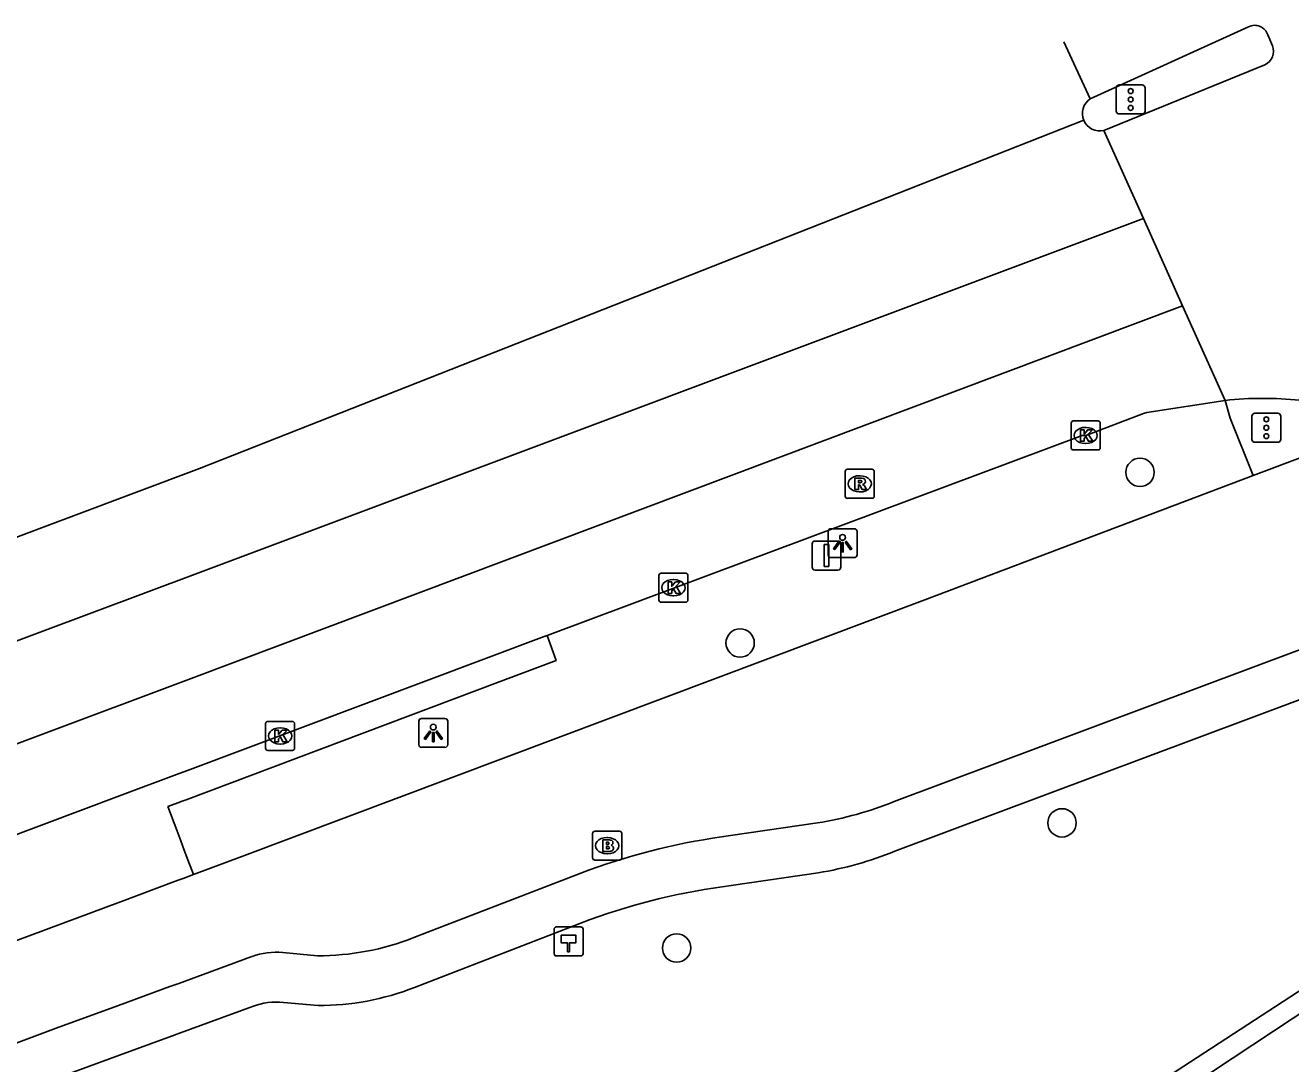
# Model space of a CAD drawing. Extents: x 157692 to 159670, y 381454 to 383289.
# Drawn here: x 157735.99 to 157779.62, y 383058.01 to 383093.82 of the extents above; entities that cross this region are included whole.
import ezdxf

# ---------------------------------------------------------------- set-up
doc = ezdxf.new("R2010")
doc.units = 0
for name, color, linetype in [('IMGEO_Berm_groen', 7, 'Continuous'), ('IMGEO_Berm_open', 7, 'Continuous'), ('IMGEO_Boom', 7, 'Continuous'), ('IMGEO_Brandkraan', 7, 'Continuous'), ('IMGEO_Fietspad_gesloten', 7, 'Continuous'), ('IMGEO_Haag', 7, 'Continuous'), ('IMGEO_Hectometerpaal', 7, 'Continuous'), ('IMGEO_Kolk', 7, 'Continuous'), ('IMGEO_Lichtpunt', 7, 'Continuous'), ('IMGEO_OVBaan_gesloten', 7, 'Continuous'), ('IMGEO_Rijbaan_regionaal_gesloten', 7, 'Continuous'), ('IMGEO_Rioolput', 7, 'Continuous'), ('IMGEO_Verkeersbordpaal', 7, 'Continuous'), ('IMGEO_Verkeerseiland_open', 7, 'Continuous'), ('IMGEO_Verkeersregelinstallatiepaal', 7, 'Continuous'), ('IMGEO_Voetpad_open', 7, 'Continuous')]:
    doc.layers.add(name, color=color, linetype=linetype)

msp = doc.modelspace()

# ---------------------------------------------------------------- linework, layer by layer
at = {"layer": 'IMGEO_Berm_groen'}
msp.add_lwpolyline([(157740.908, 383066.879), (157741.213, 383066.065), (157741.35, 383065.699), (157741.47, 383065.377), (157741.539, 383065.193)], dxfattribs=at)
at = {"layer": 'IMGEO_Berm_open'}
for points in [[(157740.908, 383066.879), (157741.253, 383067.009), (157741.406, 383067.067), (157741.54, 383067.117), (157752.273, 383071.162), (157754.292, 383071.923), (157753.987, 383072.782)], [(157741.791, 383064.536), (157741.539, 383065.193)]]:
    msp.add_lwpolyline(points, dxfattribs=at)
at = {"layer": 'IMGEO_Boom'}
for centre in [(157774.426, 383078.404), (157760.638, 383072.523), (157771.736, 383066.318), (157758.448, 383062.003)]:
    msp.add_circle(centre, 0.489, dxfattribs=at)
at = {"layer": 'IMGEO_Brandkraan'}
for p, q in [((157755.554, 383065.106), (157755.554, 383065.958)), ((157755.629, 383066.032), (157756.481, 383066.032)), ((157756.042, 383065.812), (157756.067, 383065.812)), ((157756.555, 383065.958), (157756.555, 383065.106)), ((157756.065, 383065.252), (157756.04, 383065.252)), ((157756.481, 383065.032), (157755.629, 383065.032))]:
    msp.add_line(p, q, dxfattribs=at)
for points in [[(157755.554, 383065.106), (157755.554, 383065.958)], [(157755.629, 383066.032), (157756.481, 383066.032)], [(157755.902, 383065.732), (157755.902, 383065.332), (157756.115, 383065.332)], [(157756.133, 383065.732), (157755.902, 383065.732)], [(157756.081, 383065.651), (157756.027, 383065.651), (157756.027, 383065.575)], [(157756.555, 383065.958), (157756.555, 383065.106)], [(157756.027, 383065.575), (157756.08, 383065.575)], [(157756.089, 383065.499), (157756.027, 383065.499), (157756.027, 383065.418)], [(157756.027, 383065.418), (157756.089, 383065.418)], [(157756.481, 383065.032), (157755.629, 383065.032)]]:
    msp.add_lwpolyline(points, dxfattribs=at)
for centre, radius, start, end in [((157755.631, 383065.956), 0.0765, 91.552, 178.448), ((157755.631, 383065.956), 0.0765, 91.552, 178.448), ((157756.082, 383065.613), 0.0379, 267.8285, 90.9355), ((157756.137, 383065.587), 0.145, 59.4692, 91.5367), ((157756.162, 383065.634), 0.0922, 285.5137, 58.1501), ((157756.479, 383065.956), 0.0765, 1.552, 88.448), ((157756.479, 383065.956), 0.0765, 1.552, 88.448), ((157756.09, 383065.458), 0.0404, 269.8759, 90.5077), ((157756.121, 383065.583), 0.251, 268.6676, 293.5347), ((157756.167, 383065.442), 0.105, 301.3115, 78.989), ((157755.631, 383065.108), 0.0765, 181.552, 268.448), ((157755.631, 383065.108), 0.0765, 181.552, 268.448), ((157756.479, 383065.108), 0.0765, 271.552, 358.448), ((157756.479, 383065.108), 0.0765, 271.552, 358.448)]:
    msp.add_arc(centre, radius, start, end, dxfattribs=at)
for centre, major_axis, ratio, start_param, end_param in [((157756.041, 383065.532), (-0.387, 0.002), 0.722429, 4.712389, 7.853982), ((157756.066, 383065.532), (-0.39, 0.002), 0.717154, 1.570796, 4.712389)]:
    msp.add_ellipse(centre, major_axis=major_axis, ratio=ratio, start_param=start_param, end_param=end_param, dxfattribs=at)
at = {"layer": 'IMGEO_Fietspad_gesloten'}
for points in [[(157781.842, 383079.621), (157778.322, 383078.299)], [(157778.322, 383078.299), (157767.009, 383074.013), (157743.457, 383065.162), (157741.791, 383064.536)], [(157781.617, 383072.917), (157765.953, 383067.055)], [(157763.311, 383066.315), (157760.31, 383065.878)], [(157692.935, 383046.221), (157697.35, 383047.879), (157699.894, 383048.834), (157715.398, 383054.654), (157715.438, 383054.669), (157716.896, 383055.216), (157717.286, 383055.362), (157717.363, 383055.391), (157718.9, 383055.968), (157718.975, 383055.996), (157719.164, 383056.067), (157720.126, 383056.428), (157720.474, 383056.559), (157729.356, 383059.893), (157730.994, 383060.508), (157731.579, 383060.728), (157739.27, 383063.596), (157739.31, 383063.611), (157741.137, 383064.292), (157741.294, 383064.351), (157741.431, 383064.402), (157741.791, 383064.536)], [(157755.445, 383064.7), (157749.389, 383062.36)], [(157746.063, 383061.735), (157744.874, 383061.846)], [(157743.809, 383061.705), (157741.287, 383060.784), (157741.145, 383060.732), (157740.981, 383060.673), (157739.205, 383060.024), (157737.152, 383059.275), (157733.373, 383057.86), (157731.012, 383056.963), (157729.389, 383056.353), (157720.538, 383053.025), (157720.17, 383052.886), (157719.17, 383052.51), (157718.954, 383052.429), (157718.906, 383052.411), (157717.386, 383051.841), (157717.302, 383051.809), (157716.909, 383051.661), (157715.505, 383051.134), (157715.469, 383051.12), (157699.976, 383045.297), (157697.419, 383044.336), (157693.081, 383042.706)]]:
    msp.add_lwpolyline(points, dxfattribs=at)
for centre, radius, start, end in [((157761.289, 383078.62), 12.47, 279.3311, 291.9631), ((157763.207, 383043.279), 22.783, 97.3047, 109.9182), ((157746.08, 383070.809), 9.074, 269.8954, 291.3897), ((157744.633, 383059.575), 2.284, 83.9385, 111.145)]:
    msp.add_arc(centre, radius, start, end, dxfattribs=at)
at = {"layer": 'IMGEO_Haag'}
for points in [[(157751.365, 383041.929), (157786.968, 383065.113), (157799.019, 383058.946), (157803.976, 383056.646), (157804.801, 383056.371), (157805.176, 383056.412)], [(157751.407, 383040.868), (157786.794, 383064.275), (157798.533, 383058.35), (157805.956, 383054.845), (157811.895, 383047.989), (157812.241, 383048.23)]]:
    msp.add_lwpolyline(points, dxfattribs=at)
at = {"layer": 'IMGEO_Hectometerpaal'}
for p, q in [((157754.225, 383062.645), (157754.225, 383061.804)), ((157754.225, 383062.645), (157754.225, 383061.804)), ((157755.141, 383062.729), (157754.3, 383062.729)), ((157755.141, 383062.729), (157754.3, 383062.729)), ((157755.225, 383061.813), (157755.225, 383062.654)), ((157755.225, 383061.813), (157755.225, 383062.654)), ((157754.309, 383061.729), (157755.15, 383061.729)), ((157754.309, 383061.729), (157755.15, 383061.729))]:
    msp.add_line(p, q, dxfattribs=at)
msp.add_lwpolyline([(157754.75, 383061.873), (157754.69, 383061.873), (157754.69, 383062.178), (157754.47, 383062.178), (157754.47, 383062.447), (157754.97, 383062.447), (157754.97, 383062.178), (157754.75, 383062.178), (157754.75, 383061.873)], dxfattribs=at)
for centre, start, end in [((157754.303, 383062.651), 92.4484, 184.2845), ((157754.303, 383062.651), 92.4484, 184.2845), ((157755.147, 383062.651), 2.4484, 94.2845), ((157755.147, 383062.651), 2.4484, 94.2845), ((157754.303, 383061.807), 182.4484, 274.2845), ((157754.303, 383061.807), 182.4484, 274.2845), ((157755.147, 383061.807), 272.4484, 4.2845), ((157755.147, 383061.807), 272.4484, 4.2845)]:
    msp.add_arc(centre, 0.0779, start, end, dxfattribs=at)
at = {"layer": 'IMGEO_Kolk'}
for p, q in [((157772.051, 383079.251), (157772.051, 383080.103)), ((157772.126, 383080.177), (157772.978, 383080.177)), ((157773.052, 383080.103), (157773.052, 383079.251)), ((157772.539, 383079.957), (157772.564, 383079.957)), ((157772.978, 383079.177), (157772.126, 383079.177)), ((157772.562, 383079.397), (157772.537, 383079.397)), ((157757.838, 383074.002), (157757.838, 383074.854)), ((157757.913, 383074.928), (157758.765, 383074.928)), ((157758.839, 383074.854), (157758.839, 383074.002)), ((157758.326, 383074.708), (157758.351, 383074.708)), ((157758.765, 383073.928), (157757.913, 383073.928)), ((157758.349, 383074.148), (157758.324, 383074.148)), ((157744.278, 383068.891), (157744.278, 383069.743)), ((157744.353, 383069.817), (157745.205, 383069.817)), ((157744.766, 383069.597), (157744.791, 383069.597)), ((157745.279, 383069.743), (157745.279, 383068.891)), ((157745.205, 383068.817), (157744.353, 383068.817)), ((157744.789, 383069.037), (157744.764, 383069.037))]:
    msp.add_line(p, q, dxfattribs=at)
for points in [[(157772.051, 383079.251), (157772.051, 383080.103)], [(157772.126, 383080.177), (157772.978, 383080.177)], [(157773.052, 383080.103), (157773.052, 383079.251)], [(157772.372, 383079.877), (157772.495, 383079.877), (157772.495, 383079.726), (157772.625, 383079.877), (157772.789, 383079.877), (157772.643, 383079.726), (157772.796, 383079.477), (157772.644, 383079.477), (157772.559, 383079.641), (157772.495, 383079.574), (157772.495, 383079.477), (157772.372, 383079.477), (157772.372, 383079.877)], [(157772.978, 383079.177), (157772.126, 383079.177)], [(157757.838, 383074.002), (157757.838, 383074.854)], [(157757.913, 383074.928), (157758.765, 383074.928)], [(157758.839, 383074.854), (157758.839, 383074.002)], [(157758.159, 383074.628), (157758.282, 383074.628), (157758.282, 383074.477), (157758.412, 383074.628), (157758.576, 383074.628), (157758.43, 383074.477), (157758.583, 383074.228), (157758.431, 383074.228), (157758.346, 383074.392), (157758.282, 383074.325), (157758.282, 383074.228), (157758.159, 383074.228), (157758.159, 383074.628)], [(157758.765, 383073.928), (157757.913, 383073.928)], [(157744.278, 383068.891), (157744.278, 383069.743)], [(157744.353, 383069.817), (157745.205, 383069.817)], [(157745.279, 383069.743), (157745.279, 383068.891)], [(157744.599, 383069.517), (157744.722, 383069.517), (157744.722, 383069.366), (157744.852, 383069.517), (157745.016, 383069.517), (157744.87, 383069.366), (157745.023, 383069.117), (157744.871, 383069.117), (157744.786, 383069.281), (157744.722, 383069.214), (157744.722, 383069.117), (157744.599, 383069.117), (157744.599, 383069.517)], [(157745.205, 383068.817), (157744.353, 383068.817)]]:
    msp.add_lwpolyline(points, dxfattribs=at)
for centre, start, end in [((157772.128, 383080.101), 91.552, 178.448), ((157772.128, 383080.101), 91.552, 178.448), ((157772.976, 383080.101), 1.552, 88.448), ((157772.976, 383080.101), 1.552, 88.448), ((157772.128, 383079.253), 181.552, 268.448), ((157772.128, 383079.253), 181.552, 268.448), ((157772.976, 383079.253), 271.552, 358.448), ((157772.976, 383079.253), 271.552, 358.448), ((157757.915, 383074.852), 91.552, 178.448), ((157757.915, 383074.852), 91.552, 178.448), ((157758.763, 383074.852), 1.552, 88.448), ((157758.763, 383074.852), 1.552, 88.448), ((157757.915, 383074.004), 181.552, 268.448), ((157757.915, 383074.004), 181.552, 268.448), ((157758.763, 383074.004), 271.552, 358.448), ((157758.763, 383074.004), 271.552, 358.448), ((157744.355, 383069.741), 91.552, 178.448), ((157744.355, 383069.741), 91.552, 178.448), ((157745.203, 383069.741), 1.552, 88.448), ((157745.203, 383069.741), 1.552, 88.448), ((157744.355, 383068.893), 181.552, 268.448), ((157744.355, 383068.893), 181.552, 268.448), ((157745.203, 383068.893), 271.552, 358.448), ((157745.203, 383068.893), 271.552, 358.448)]:
    msp.add_arc(centre, 0.0765, start, end, dxfattribs=at)
for centre, major_axis, ratio, start_param, end_param in [((157772.538, 383079.677), (-0.387, 0.002), 0.722429, 4.712389, 7.853982), ((157772.563, 383079.677), (-0.39, 0.002), 0.717154, 1.570796, 4.712389), ((157758.325, 383074.428), (-0.387, 0.002), 0.722429, 4.712389, 7.853982), ((157758.35, 383074.428), (-0.39, 0.002), 0.717154, 1.570796, 4.712389), ((157744.765, 383069.317), (-0.387, 0.002), 0.722429, 4.712389, 7.853982), ((157744.79, 383069.317), (-0.39, 0.002), 0.717154, 1.570796, 4.712389)]:
    msp.add_ellipse(centre, major_axis=major_axis, ratio=ratio, start_param=start_param, end_param=end_param, dxfattribs=at)
at = {"layer": 'IMGEO_Lichtpunt'}
for p, q in [((157763.673, 383076.366), (157763.673, 383075.559)), ((157763.673, 383076.366), (157763.673, 383075.559)), ((157764.575, 383076.461), (157763.767, 383076.461)), ((157764.575, 383076.461), (157763.767, 383076.461)), ((157764.669, 383075.559), (157764.669, 383076.366)), ((157764.669, 383075.559), (157764.669, 383076.366)), ((157763.767, 383075.465), (157764.575, 383075.465)), ((157763.767, 383075.465), (157764.575, 383075.465)), ((157749.561, 383069.824), (157749.561, 383069.017)), ((157749.561, 383069.824), (157749.561, 383069.017)), ((157750.463, 383069.919), (157749.655, 383069.919)), ((157750.463, 383069.919), (157749.655, 383069.919)), ((157750.557, 383069.017), (157750.557, 383069.824)), ((157750.557, 383069.017), (157750.557, 383069.824)), ((157749.655, 383068.923), (157750.463, 383068.923)), ((157749.655, 383068.923), (157750.463, 383068.923))]:
    msp.add_line(p, q, dxfattribs=at)
for points in [[(157764.047, 383076.03), (157764.086, 383076.002), (157763.898, 383075.74), (157763.86, 383075.767), (157764.047, 383076.03)], [(157764.149, 383075.982), (157764.196, 383075.982), (157764.196, 383075.66), (157764.149, 383075.66), (157764.149, 383075.982)], [(157764.259, 383076.002), (157764.297, 383076.029), (157764.484, 383075.767), (157764.445, 383075.739), (157764.259, 383076.002)], [(157749.935, 383069.488), (157749.974, 383069.46), (157749.786, 383069.198), (157749.748, 383069.225), (157749.935, 383069.488)], [(157750.037, 383069.44), (157750.084, 383069.44), (157750.084, 383069.118), (157750.037, 383069.118), (157750.037, 383069.44)], [(157750.147, 383069.46), (157750.185, 383069.487), (157750.372, 383069.225), (157750.333, 383069.197), (157750.147, 383069.46)]]:
    msp.add_lwpolyline(points, dxfattribs=at)
for centre in [(157764.172, 383076.164), (157750.06, 383069.622)]:
    msp.add_circle(centre, 0.0994, dxfattribs=at)
for centre, start, end in [((157763.767, 383076.366), 90, 180), ((157763.767, 383076.366), 90, 180), ((157764.575, 383076.366), 0, 90), ((157764.575, 383076.366), 0, 90), ((157763.767, 383075.559), 180, 270), ((157763.767, 383075.559), 180, 270), ((157764.575, 383075.559), 270, 0), ((157764.575, 383075.559), 270, 360), ((157749.655, 383069.824), 90, 180), ((157749.655, 383069.824), 90, 180), ((157750.463, 383069.824), 0, 90), ((157750.463, 383069.824), 0, 90), ((157749.655, 383069.017), 180, 270), ((157749.655, 383069.017), 180, 270), ((157750.463, 383069.017), 270, 0), ((157750.463, 383069.017), 270, 360)]:
    msp.add_arc(centre, 0.0946, start, end, dxfattribs=at)
at = {"layer": 'IMGEO_OVBaan_gesloten'}
for points in [[(157771.793, 383093.257), (157772.704, 383091.289)], [(157772.486, 383090.545), (157741.994, 383078.533), (157692.367, 383059.891)]]:
    msp.add_lwpolyline(points, dxfattribs=at)
msp.add_arc((157773.045, 383090.785), 0.608, 124.0687, 203.269, dxfattribs=at)
at = {"layer": 'IMGEO_Rijbaan_regionaal_gesloten'}
for points in [[(157772.704, 383091.289), (157778.17, 383093.772)], [(157778.828, 383093.494), (157778.994, 383093.113)], [(157778.732, 383092.463), (157773.178, 383090.194)], [(157773.178, 383090.194), (157774.54, 383087.161)], [(157774.54, 383087.161), (157741.85, 383074.896), (157692.51, 383056.437)], [(157774.54, 383087.161), (157775.891, 383084.151)], [(157775.891, 383084.151), (157741.706, 383071.299), (157692.657, 383052.911)], [(157775.891, 383084.151), (157777.357, 383080.888)], [(157753.987, 383072.782), (157758.322, 383074.406), (157772.429, 383079.681), (157772.552, 383079.677), (157774.547, 383080.438), (157774.663, 383080.464), (157777.357, 383080.888)], [(157692.786, 383049.809), (157697.284, 383051.497), (157699.811, 383052.446), (157715.331, 383058.271), (157715.37, 383058.286), (157716.884, 383058.854), (157717.269, 383058.999), (157717.34, 383059.026), (157718.895, 383059.609), (157718.997, 383059.647), (157719.157, 383059.707), (157720.109, 383060.065), (157720.416, 383060.18), (157729.345, 383063.532), (157730.974, 383064.143), (157739.338, 383067.283), (157741.296, 383068.018), (157741.58, 383068.124), (157753.883, 383072.743), (157753.987, 383072.782)]]:
    msp.add_lwpolyline(points, dxfattribs=at)
for centre, radius, start, end in [((157778.381, 383093.353), 0.469, 17.5244, 116.6682), ((157778.515, 383092.928), 0.513, 295.0101, 21.0834), ((157773.043, 383090.785), 0.606, 203.3091, 282.9003), ((157778.672, 383068.392), 12.565, 84.2135, 96.0084)]:
    msp.add_arc(centre, radius, start, end, dxfattribs=at)
at = {"layer": 'IMGEO_Rioolput'}
for p, q in [((157764.261, 383077.584), (157764.261, 383078.436)), ((157764.336, 383078.51), (157765.188, 383078.51)), ((157764.749, 383078.29), (157764.774, 383078.29)), ((157765.262, 383078.436), (157765.262, 383077.584)), ((157765.188, 383077.51), (157764.336, 383077.51)), ((157764.772, 383077.73), (157764.747, 383077.73))]:
    msp.add_line(p, q, dxfattribs=at)
for points in [[(157764.261, 383077.584), (157764.261, 383078.436)], [(157764.336, 383078.51), (157765.188, 383078.51)], [(157765.262, 383078.436), (157765.262, 383077.584)], [(157764.85, 383078.208), (157764.598, 383078.21), (157764.598, 383077.81)], [(157764.598, 383077.81), (157764.722, 383077.81), (157764.722, 383077.972), (157764.733, 383077.972)], [(157764.776, 383078.129), (157764.722, 383078.129), (157764.722, 383078.048)], [(157764.722, 383078.048), (157764.774, 383078.048)], [(157764.78, 383077.943), (157764.851, 383077.81), (157764.991, 383077.81), (157764.926, 383077.936)], [(157765.188, 383077.51), (157764.336, 383077.51)]]:
    msp.add_lwpolyline(points, dxfattribs=at)
for centre, radius, start, end in [((157764.338, 383078.434), 0.0765, 91.552, 178.448), ((157764.338, 383078.434), 0.0765, 91.552, 178.448), ((157765.186, 383078.434), 0.0765, 1.552, 88.448), ((157765.186, 383078.434), 0.0765, 1.552, 88.448), ((157764.732, 383077.919), 0.0533, 26.0293, 88.6989), ((157764.758, 383078.237), 0.19, 274.7715, 282.9687), ((157764.782, 383078.033), 0.0964, 77.0061, 93.1865), ((157764.796, 383078.09), 0.0378, 276.6634, 79.6772), ((157764.849, 383078.098), 0.109, 350.3612, 89.416), ((157764.847, 383078.098), 0.112, 277.5842, 350.9817), ((157764.831, 383077.883), 0.108, 29.5134, 73.7905), ((157764.338, 383077.586), 0.0765, 181.552, 268.448), ((157764.338, 383077.586), 0.0765, 181.552, 268.448), ((157765.186, 383077.586), 0.0765, 271.552, 358.448), ((157765.186, 383077.586), 0.0765, 271.552, 358.448)]:
    msp.add_arc(centre, radius, start, end, dxfattribs=at)
for centre, major_axis, ratio, start_param, end_param in [((157764.748, 383078.01), (-0.387, 0.002), 0.722429, 4.712389, 7.853982), ((157764.773, 383078.01), (-0.39, 0.002), 0.717154, 1.570796, 4.712389)]:
    msp.add_ellipse(centre, major_axis=major_axis, ratio=ratio, start_param=start_param, end_param=end_param, dxfattribs=at)
at = {"layer": 'IMGEO_Verkeersbordpaal'}
for p, q in [((157763.121, 383075.137), (157763.121, 383075.937)), ((157763.121, 383075.937), (157763.121, 383075.137)), ((157763.221, 383076.037), (157764.011, 383076.037)), ((157764.011, 383076.037), (157763.221, 383076.037)), ((157764.111, 383075.937), (157764.111, 383075.137)), ((157764.111, 383075.137), (157764.111, 383075.937)), ((157764.011, 383075.037), (157763.221, 383075.037)), ((157763.221, 383075.037), (157764.011, 383075.037))]:
    msp.add_line(p, q, dxfattribs=at)
msp.add_lwpolyline([(157763.541, 383075.912), (157763.691, 383075.912), (157763.691, 383075.162), (157763.541, 383075.162), (157763.541, 383075.912)], dxfattribs=at)
for centre, start, end in [((157763.221, 383075.937), 90, 180), ((157763.221, 383075.937), 90, 180), ((157764.011, 383075.937), 0, 90), ((157764.011, 383075.937), 360, 90), ((157763.221, 383075.137), 180, 270), ((157763.221, 383075.137), 180, 270), ((157764.011, 383075.137), 270, 0), ((157764.011, 383075.137), 270, 0)]:
    msp.add_arc(centre, 0.1, start, end, dxfattribs=at)
at = {"layer": 'IMGEO_Verkeerseiland_open'}
msp.add_lwpolyline([(157777.357, 383080.888), (157777.528, 383080.274), (157778.322, 383078.299)], dxfattribs=at)
at = {"layer": 'IMGEO_Verkeersregelinstallatiepaal'}
for p, q in [((157773.607, 383090.864), (157773.607, 383091.664)), ((157773.607, 383091.664), (157773.607, 383090.864)), ((157773.707, 383091.764), (157774.497, 383091.764)), ((157774.497, 383091.764), (157773.707, 383091.764)), ((157774.597, 383091.664), (157774.597, 383090.864)), ((157774.597, 383090.864), (157774.597, 383091.664)), ((157774.497, 383090.764), (157773.707, 383090.764)), ((157773.707, 383090.764), (157774.497, 383090.764)), ((157778.286, 383079.544), (157778.286, 383080.344)), ((157778.286, 383080.344), (157778.286, 383079.544)), ((157778.386, 383080.444), (157779.176, 383080.444)), ((157779.176, 383080.444), (157778.386, 383080.444)), ((157779.276, 383080.344), (157779.276, 383079.544)), ((157779.276, 383079.544), (157779.276, 383080.344)), ((157779.176, 383079.444), (157778.386, 383079.444)), ((157778.386, 383079.444), (157779.176, 383079.444))]:
    msp.add_line(p, q, dxfattribs=at)
for centre in [(157774.102, 383091.554), (157774.102, 383091.264), (157774.102, 383090.974), (157778.781, 383080.234), (157778.781, 383079.944), (157778.781, 383079.654)]:
    msp.add_circle(centre, 0.085, dxfattribs=at)
for centre, start, end in [((157773.707, 383091.664), 90, 180), ((157773.707, 383091.664), 90, 180), ((157774.497, 383091.664), 0, 90), ((157774.497, 383091.664), 360, 90), ((157773.707, 383090.864), 180, 270), ((157773.707, 383090.864), 180, 270), ((157774.497, 383090.864), 270, 0), ((157774.497, 383090.864), 270, 0), ((157778.386, 383080.344), 90, 180), ((157778.386, 383080.344), 90, 180), ((157779.176, 383080.344), 0, 90), ((157779.176, 383080.344), 360, 90), ((157778.386, 383079.544), 180, 270), ((157778.386, 383079.544), 180, 270), ((157779.176, 383079.544), 270, 0), ((157779.176, 383079.544), 270, 0)]:
    msp.add_arc(centre, 0.1, start, end, dxfattribs=at)
at = {"layer": 'IMGEO_Voetpad_open'}
for points in [[(157781.641, 383071.2), (157765.976, 383065.337)], [(157763.334, 383064.597), (157760.334, 383064.16)], [(157755.469, 383062.982), (157749.412, 383060.642)], [(157743.832, 383059.987), (157741.217, 383059.032), (157741.073, 383058.979), (157740.906, 383058.918), (157739.239, 383058.309), (157734.655, 383056.634), (157693.15, 383041.041)], [(157746.087, 383060.017), (157744.898, 383060.129)]]:
    msp.add_lwpolyline(points, dxfattribs=at)
for centre, radius, start, end in [((157761.269, 383077.057), 12.63, 279.4113, 291.8829), ((157763.193, 383041.716), 22.625, 97.2604, 109.9626), ((157746.094, 383069.136), 9.119, 269.9552, 291.3361), ((157744.661, 383057.833), 2.308, 84.1164, 111.0588)]:
    msp.add_arc(centre, radius, start, end, dxfattribs=at)

doc.saveas('drawing.dxf')
